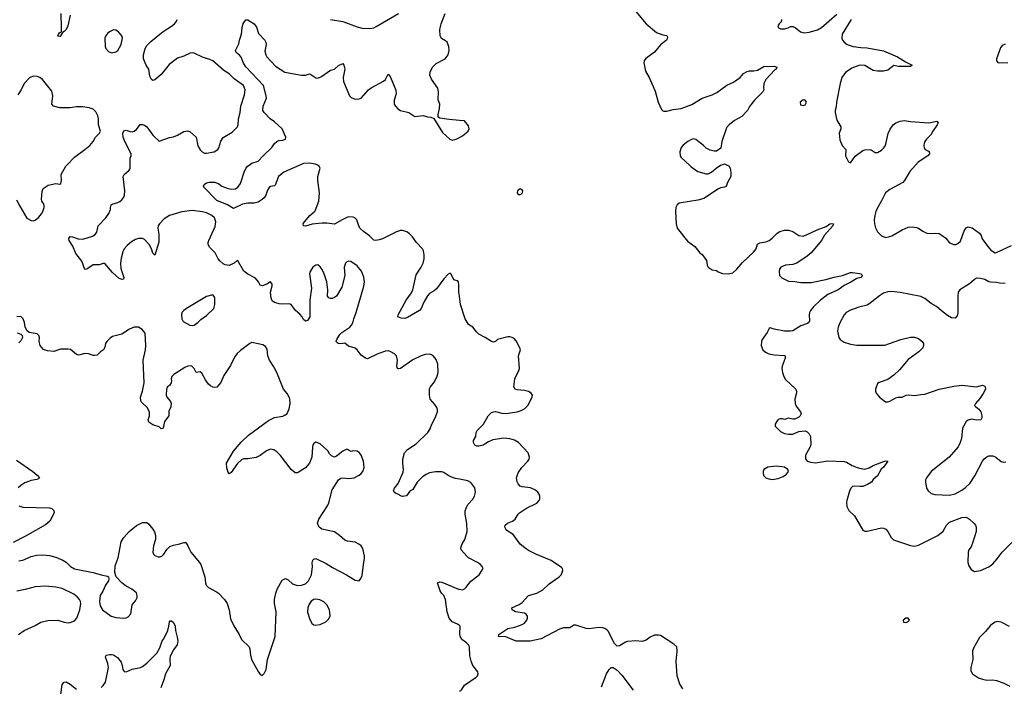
# Model space of a CAD drawing. Header units: inches. Extents: x 2001573 to 2220545, y 644482 to 846830.
# Tile 688 of 755: x 2165740 to 2175280, y 754949 to 761409. Entities that reach past the tile are written whole.
import ezdxf

# ---------------------------------------------------------------- set-up
doc = ezdxf.new("R2010")
doc.units = ezdxf.units.IN
doc.header["$MEASUREMENT"] = 0
for name, color, linetype in [('C1765', 7, 'Continuous'), ('C1766', 7, 'Continuous'), ('C1775', 7, 'Continuous'), ('C1776', 7, 'Continuous')]:
    doc.layers.add(name, color=color, linetype=linetype)

msp = doc.modelspace()

# ---------------------------------------------------------------- linework, layer by layer
at = {"layer": 'C1765', "color": 5}
for points, elevation in [([(2165710, 759664.7), (2165740.9, 759600.9), (2165810, 759484.7), (2165850, 759462.8), (2165870, 759460.7), (2165890, 759467.3), (2165923.9, 759496.1), (2165950, 759526.8), (2165963.7, 759550), (2165978, 759590), (2165977.2, 759610), (2165969.4, 759629.4), (2165953.2, 759650), (2165949.4, 759670), (2165957.2, 759742.8), (2165966.3, 759773.7), (2166015.5, 759804.5), (2166090, 759822), (2166130, 759816), (2166137.5, 759822.5), (2166146, 759850), (2166140.9, 759910), (2166187, 759990), (2166196.4, 760000)], 360), ([(2170000, 756956.8), (2169963.9, 756964), (2169918.7, 756978.7), (2169891.3, 756991.3), (2169850, 757021.6), (2169830, 757027.8), (2169770, 757028.4), (2169710, 757016.9), (2169677.6, 757002.4), (2169641.2, 756978.8), (2169591.7, 756928.3), (2169550, 756855.3), (2169519.8, 756840.2), (2169486.8, 756793.2), (2169449.2, 756789.2), (2169430, 756794), (2169410, 756809), (2169380.7, 756820.7), (2169368.7, 756830), (2169363.2, 756843.2), (2169372, 756870), (2169406, 756914), (2169455.7, 757024.3), (2169459.7, 757050), (2169451, 757110), (2169450.9, 757150), (2169467.6, 757212.4), (2169496.4, 757243.6), (2169582.3, 757297.7), (2169693.2, 757410), (2169716.6, 757443.4), (2169732.1, 757487.9), (2169766, 757550), (2169789.2, 757610), (2169789.3, 757630), (2169782.7, 757650), (2169761.2, 757681.2), (2169717.2, 757730), (2169709.4, 757770), (2169709.6, 757830.4), (2169719.3, 757850), (2169759.8, 757900.2), (2169784.7, 757955.3), (2169794.7, 757990), (2169789.7, 758070), (2169774.6, 758114.6), (2169750, 758147), (2169730, 758162), (2169710, 758167), (2169670, 758164.5), (2169630, 758152), (2169550, 758113.3), (2169430, 758029.5), (2169410, 758025.2), (2169402, 758030), (2169394, 758050), (2169402, 758110), (2169391.6, 758150), (2169372.1, 758172.1), (2169330, 758194.3), (2169310, 758198.9), (2169283.1, 758196.9), (2169210, 758171.6), (2169110, 758122), (2169090, 758129.3), (2169050, 758159.3), (2169009.8, 758209.8), (2168990, 758224.7), (2168926, 758246), (2168890, 758273), (2168850, 758266.3), (2168826, 758270), (2168810, 758283.7), (2168807.2, 758292.8), (2168811.4, 758310), (2168843, 758357), (2168862.3, 758377.7), (2168937, 758430), (2168956.2, 758450), (2168967.3, 758470), (2168976.2, 758510), (2168999.6, 758570), (2169074.9, 758825.1), (2169079.1, 758870), (2169075.1, 758915.1), (2169051.3, 758971.3), (2169010, 759022.7), (2168946.8, 759066.8), (2168930, 759069.4), (2168910, 759063.7), (2168896.3, 759050), (2168884.9, 759010), (2168888.8, 758930), (2168862.2, 758817.8), (2168810.2, 758729.8), (2168790, 758715.6), (2168767.5, 758707.5), (2168750, 758707.3), (2168733.8, 758713.8), (2168722.9, 758730), (2168724.2, 758790), (2168717.2, 758870), (2168690, 758946), (2168670, 758987), (2168650, 759015.1), (2168630, 759032), (2168610, 759029.6), (2168580.5, 759010), (2168554.4, 758970), (2168547, 758947), (2168567.5, 758807.5), (2168552.4, 758690), (2168552, 758530), (2168530, 758493.2), (2168510, 758486), (2168490, 758502), (2168476, 758530), (2168454.1, 758554.2), (2168412.7, 758590), (2168370, 758649.4), (2168350, 758656.2), (2168290, 758651.8), (2168254, 758654), (2168210, 758669.3), (2168185.8, 758685.8), (2168177, 758710), (2168169.5, 758770), (2168185.2, 758830), (2168184.7, 758844.7), (2168170, 758868.7), (2168133.4, 758846.6), (2168092, 758830), (2168070, 758837.2), (2168052, 758870), (2168023.3, 758903.3), (2167950, 758943), (2167912.9, 758972.9), (2167850, 759078), (2167818.8, 759050), (2167770, 759027.8), (2167730, 759032.8), (2167710, 759043.5), (2167681.2, 759070), (2167664.4, 759090), (2167632.4, 759150), (2167581.6, 759201.6), (2167566.6, 759230), (2167565.1, 759250), (2167571.2, 759270), (2167634.6, 759405.4), (2167641.3, 759450), (2167627, 759490), (2167600.9, 759510), (2167550, 759536.9), (2167510, 759546.9), (2167410, 759559.7), (2167310, 759546), (2167190, 759511.7), (2167140.3, 759479.7), (2167093.4, 759430), (2167081.7, 759410), (2167078.8, 759390), (2167088.7, 759330), (2167086.6, 759253.4), (2167050, 759126), (2167030, 759148), (2167017.2, 759190), (2166994.5, 759230), (2166950, 759279.5), (2166930, 759289.5), (2166890, 759287.6), (2166860.3, 759279.7), (2166822.4, 759257.6), (2166779.7, 759220.3), (2166752.7, 759187.3), (2166739.4, 759160.6), (2166722.5, 759097.5), (2166715, 759050), (2166718.4, 758998.4), (2166747.7, 758910), (2166746, 758894), (2166734, 758890), (2166702.3, 758902.3), (2166638.8, 758958.8), (2166565.6, 759045.6), (2166550, 759046.6), (2166510, 759034), (2166450, 759032), (2166391, 758990), (2166370, 758989.4), (2166340.5, 759070), (2166282.8, 759142.8), (2166253.5, 759213.5), (2166217.6, 759270), (2166216, 759290), (2166230, 759306.8), (2166250, 759305.5), (2166305.7, 759285.7), (2166350, 759283.2), (2166446, 759310), (2166470, 759326), (2166485.7, 759350), (2166500.5, 759410), (2166575.8, 759490), (2166602, 759530), (2166619.5, 759570), (2166619.3, 759590), (2166626, 759614), (2166637.2, 759622.8), (2166690, 759637.1), (2166710, 759648.4), (2166730, 759663.8), (2166747.6, 759690), (2166755.1, 759710), (2166758.7, 759750), (2166743.7, 759890), (2166752.7, 759910), (2166801.2, 759950), (2166811.7, 759968.3), (2166810.9, 760000)], 340), ([(2168453.7, 760000), (2168298.8, 759930), (2168246.4, 759890), (2168215.3, 759804.7), (2168210, 759799.3), (2168170, 759792), (2168155.9, 759784.1), (2168142, 759758), (2168126, 759710), (2168110, 759683.7), (2168090, 759665.1), (2168050, 759641.6), (2168010.3, 759629.7), (2167950, 759631.1), (2167898.2, 759621.8), (2167810, 759578), (2167753.8, 759613.8), (2167650, 759656), (2167520.9, 759790), (2167527.7, 759812.3), (2167550, 759828), (2167574, 759834), (2167630, 759834), (2167670, 759818), (2167696.8, 759796.8), (2167750, 759776.3), (2167790, 759767), (2167832, 759770), (2167854.3, 759785.7), (2167877.6, 759822.4), (2167913.3, 759930), (2167930, 759968), (2167948.1, 759990), (2167963.1, 760000)], 320), ([(2170000, 758728.9), (2169995.1, 758770), (2169995.3, 758835.3), (2169990, 758868), (2169977, 758877), (2169946.6, 758886.6), (2169922, 758942), (2169910, 758953.6), (2169890, 758942), (2169850, 758896.4), (2169778.8, 758801.2), (2169757, 758783), (2169710, 758756.1), (2169690, 758734.3), (2169656.2, 758670), (2169630.9, 758609.1), (2169614.9, 758590), (2169497.7, 758522.3), (2169470, 758512.5), (2169436.2, 758516.2), (2169404, 758530), (2169407.8, 758550), (2169485.3, 758690), (2169537.4, 758762.6), (2169548.2, 758791.8), (2169582.7, 758937.3), (2169630.6, 759010), (2169649.8, 759050), (2169658, 759090), (2169659.3, 759130), (2169650.9, 759170), (2169641.2, 759190), (2169585.6, 759250), (2169545.3, 759305.3), (2169515.2, 759335.2), (2169490, 759353.6), (2169450, 759366.3), (2169430, 759366.6), (2169390, 759353.7), (2169253.8, 759286.2), (2169224.3, 759275.7), (2169190, 759268.4), (2169170, 759272.8), (2169130, 759313.3), (2169070, 759357.6), (2169036.9, 759390), (2169025.1, 759410), (2169005.6, 759470), (2168988.5, 759488.5), (2168970, 759496.9), (2168930, 759497.6), (2168908.5, 759491.5), (2168863, 759470), (2168790, 759426), (2168717, 759437), (2168670, 759436.8), (2168572.3, 759427.7), (2168510, 759408.2), (2168488.7, 759410), (2168486.6, 759430), (2168499.6, 759450), (2168550, 759510.5), (2168594.3, 759545.7), (2168602.7, 759557.3), (2168637, 759650), (2168645.4, 759730), (2168629.6, 759850), (2168629.6, 759890), (2168652.3, 759970), (2168640.9, 759990), (2168626.3, 760000)], 320), ([(2165730, 756163.6), (2165770, 756170.3), (2165850, 756205.7), (2165901.7, 756218.3), (2165963.4, 756223.4), (2166030, 756215.3), (2166090, 756200.4), (2166158, 756170), (2166190.4, 756150.4), (2166231, 756110), (2166270, 756088), (2166450, 756052.4), (2166530, 756028), (2166590, 756016.3), (2166598.8, 756010), (2166604, 755990), (2166598.8, 755970), (2166570.8, 755930), (2166546.8, 755870), (2166518.8, 755830), (2166514, 755770), (2166520.7, 755730), (2166542.8, 755690), (2166626, 755630), (2166650, 755621.6), (2166670, 755615.5), (2166750, 755608), (2166770, 755610.7), (2166790, 755622.8), (2166815.1, 755650), (2166830, 755738), (2166862.5, 755777.5), (2166877, 755810), (2166878, 755830), (2166870, 755853.2), (2166825.2, 755890), (2166770, 755919.5), (2166730, 755951.8), (2166675.1, 756010), (2166660.7, 756050), (2166663.9, 756116.1), (2166692.5, 756192.5), (2166724.5, 756350), (2166749.4, 756390), (2166802, 756450), (2166870, 756507.7), (2166930, 756534.9), (2166970, 756536.3), (2166990, 756520.7), (2167030, 756471), (2167044.7, 756444.7), (2167055.5, 756410), (2167054, 756370), (2167037.3, 756310), (2167030.7, 756250), (2167037.3, 756230), (2167050, 756214.8), (2167082, 756202), (2167098, 756202), (2167117.2, 756210), (2167136, 756230), (2167164.8, 756275.2), (2167195.5, 756304.5), (2167230, 756317.3), (2167291.9, 756328.1), (2167330, 756342.8), (2167350, 756341), (2167370, 756311.3), (2167380.4, 756280.4), (2167398.8, 756250), (2167482.8, 756150), (2167494, 756130), (2167534, 756010), (2167538.8, 755950), (2167546.8, 755930), (2167570, 755906.8), (2167645.8, 755865.8), (2167666, 755850), (2167722.8, 755790), (2167750, 755751.3), (2167770.4, 755690.4), (2167783.4, 755603.4), (2167814.6, 755534.6), (2167866.8, 755450), (2167890, 755402), (2167964.7, 755330), (2167970.8, 755310), (2167974.8, 755250), (2167987.3, 755210), (2168050, 755092), (2168070, 755062), (2168090, 755052), (2168110, 755071.3), (2168129, 755110), (2168142, 755210), (2168213.6, 755430), (2168223.7, 755670), (2168209.3, 755750), (2168209.6, 755790), (2168220.7, 755850), (2168235.1, 755890), (2168283.6, 755976.4), (2168314, 755994), (2168339.8, 755979.8), (2168382.5, 755942.5), (2168430, 755926.8), (2168470, 755927.3), (2168510, 755942.8), (2168537.2, 755970), (2168566, 756030), (2168576, 756110), (2168573.6, 756146.4), (2168579, 756170), (2168590, 756181), (2168610, 756186), (2168710, 756138.8), (2168770, 756100.7), (2168904.7, 756030), (2168990, 755976), (2169030, 755971.3), (2169046.3, 755993.7), (2169056.6, 756023.4), (2169069.5, 756130), (2169081.6, 756190), (2169081.6, 756210), (2169064.4, 756284.4), (2169049.6, 756309.6), (2169027, 756327), (2168990, 756345.6), (2168915.9, 756355.9), (2168890, 756363.7), (2168838, 756410), (2168790, 756444.5), (2168666, 756470), (2168640.5, 756490), (2168625.1, 756530), (2168639.7, 756570), (2168721.6, 756698.4), (2168734, 756726), (2168768.5, 756851.6), (2168830, 756950.7), (2168850, 756964.9), (2168870, 756970.5), (2168930, 756963.8), (2168982, 756970), (2169030, 756994), (2169049.6, 757010.4), (2169063.7, 757030), (2169076.2, 757070), (2169071.8, 757130), (2169050, 757189), (2169032.1, 757212.1), (2169010, 757229), (2168970, 757229.2), (2168950, 757224), (2168910, 757248), (2168870, 757229), (2168810, 757179), (2168788.9, 757168.9), (2168762, 757182), (2168742.5, 757202.5), (2168725.2, 757230), (2168650, 757299), (2168610, 757314), (2168590, 757302), (2168581, 757290), (2168575.3, 757264.7), (2168570.7, 757170), (2168547.7, 757112.3), (2168510, 757065.2), (2168430, 757017.2), (2168410, 757017.2), (2168369.2, 757050), (2168265.4, 757185.4), (2168230, 757221.2), (2168201.5, 757241.5), (2168170, 757246), (2168130, 757229.2), (2168070, 757185.2), (2168030, 757165.2), (2167950, 757154), (2167910, 757154), (2167890, 757144), (2167850, 757108.7), (2167790, 757022), (2167770, 757008.7), (2167760.4, 757020.4), (2167745.6, 757065.6), (2167744, 757110), (2167811.9, 757228.1), (2167885.3, 757314.7), (2167958.3, 757381.7), (2168150, 757526), (2168210, 757554.4), (2168290, 757566.7), (2168310, 757575.5), (2168330, 757594), (2168350, 757638), (2168362, 757690), (2168358.6, 757738.6), (2168330, 757788), (2168295.3, 757830), (2168232.3, 757990), (2168203.7, 758043.7), (2168160.5, 758110), (2168145.1, 758150), (2168136.3, 758216.3), (2168122.9, 758242.9), (2168096.6, 758256.6), (2167990, 758279.5), (2167970, 758271.8), (2167878, 758202), (2167847.3, 758172.7), (2167821, 758139), (2167783.1, 758056.9), (2167719, 757961), (2167690, 757894), (2167650, 757849.4), (2167630, 757845.1), (2167610, 757847.6), (2167590, 757859.5), (2167570, 757878), (2167538.9, 757918.9), (2167504.7, 757984.7), (2167490, 757998), (2167449.5, 757989.5), (2167429.6, 758030), (2167408.7, 758050), (2167390, 758054.3), (2167370, 758051.2), (2167341.1, 758038.9), (2167234.8, 757970), (2167214.8, 757950), (2167206.8, 757930), (2167210.7, 757910.7), (2167206.8, 757890), (2167190, 757865.2), (2167170.5, 757849.5), (2167162, 757830), (2167159.3, 757770), (2167164.9, 757750), (2167201, 757710), (2167206.8, 757690), (2167203.5, 757656.5), (2167184.7, 757615.3), (2167186, 757570), (2167143.5, 757516.5), (2167131.3, 757450), (2167110, 757445.2), (2167090, 757462), (2167030, 757484), (2166989.4, 757509.4), (2166985.2, 757530), (2166999, 757570), (2166999, 757610), (2166975.3, 757650), (2166921.3, 757701.3), (2166914.2, 757714.2), (2166909.6, 757750), (2166929.6, 757810), (2166944.2, 757890), (2166936.4, 758110), (2166957.7, 758210), (2166961.2, 758250), (2166954.3, 758370), (2166927.7, 758407.7), (2166890, 758429.7), (2166850, 758428), (2166804, 758410), (2166730, 758361.3), (2166640.3, 758339.7), (2166616.4, 758323.6), (2166584, 758290), (2166570.8, 758270), (2166564, 758236), (2166550.7, 758209.3), (2166522, 758190), (2166490, 758158), (2166465.4, 758154.6), (2166450, 758154), (2166406, 758170), (2166370, 758173.2), (2166310, 758157.2), (2166290, 758166), (2166231.7, 758211.7), (2166210, 758217), (2166134.8, 758214.8), (2166070, 758194.5), (2166010, 758201.2), (2165970, 758214), (2165939, 758250), (2165929.2, 758290), (2165933.2, 758330), (2165924, 758350), (2165910, 758364), (2165830, 758378), (2165812.9, 758392.9), (2165791.3, 758430), (2165784.8, 758475.2), (2165773.1, 758510), (2165750, 758531.2), (2165710.9, 758529.1)], 360), ([(2165714, 758374), (2165750, 758362.8), (2165762.8, 758350), (2165767.7, 758330), (2165750, 758296), (2165730, 758276)], 360), ([(2165710, 757140.7), (2165866.8, 757030), (2165910, 756994.8), (2165931, 756970), (2165921, 756959), (2165907.1, 756952.9), (2165850, 756944.5), (2165790, 756920.7), (2165750, 756896.2), (2165726.4, 756873.6)], 360), ([(2165730, 756698), (2165770, 756686.4), (2166030, 756678.8), (2166050.6, 756670.6), (2166070, 756651.3), (2166074.8, 756630), (2166030.7, 756550), (2165990, 756513.2), (2165797.3, 756402.7), (2165677.5, 756342.5)], 360), ([(2165729.2, 755450), (2165782, 755490), (2165890, 755539.1), (2165944, 755570), (2166013.4, 755586.6), (2166109.5, 755590.5), (2166170, 755570.7), (2166210, 755564), (2166230, 755566.8), (2166270, 755584), (2166292.3, 755610), (2166321.2, 755690), (2166332.7, 755750), (2166329.3, 755770), (2166319.3, 755790), (2166296.6, 755816.6), (2166262.7, 755842.7), (2166150, 755895.6), (2166090, 755909.6), (2165990, 755918), (2165890, 755911.3), (2165794.3, 755885.7), (2165711.3, 755870)], 360), ([(2170000, 755536.6), (2169981.2, 755550), (2169930, 755574.5), (2169902.4, 755610), (2169881.6, 755670), (2169865.2, 755790), (2169849.3, 755829.3), (2169829.3, 755849.3), (2169814.8, 755874.8), (2169789.3, 755950), (2169810, 755960.7), (2169830, 755958), (2169990, 755890.6), (2170000, 755888.9)], 340), ([(2166530, 754937.6), (2166550, 754955.5), (2166569.8, 754990.2), (2166598.9, 755130), (2166594.7, 755170), (2166569.6, 755230), (2166575.1, 755244.9), (2166582, 755250), (2166610, 755258), (2166630, 755258), (2166650, 755253), (2166688, 755228), (2166722, 755182), (2166733.7, 755150), (2166740.4, 755110), (2166753, 755093), (2166770, 755090.5), (2166830, 755114.4), (2166910, 755130.4), (2166930, 755141.7), (2166970, 755173.1), (2167068.5, 755270), (2167097.7, 755322.3), (2167118.7, 755390), (2167135.1, 755410), (2167175.6, 755490), (2167186, 755530), (2167190, 755574), (2167198, 755582), (2167210, 755584.7), (2167230, 755566), (2167245.5, 755530), (2167248, 755490), (2167265.1, 755425.1), (2167270.4, 755390), (2167266.4, 755350), (2167230, 755302.9), (2167198, 755242), (2167193.4, 755210), (2167199.3, 755150), (2167153.1, 755070), (2167136.5, 755010), (2167106.6, 754933.4)], 340), ([(2166138.5, 754870), (2166150, 754967.3), (2166170, 754988.9), (2166190, 754991.4), (2166230, 754968.3), (2166290, 754920.9)], 340)]:
    msp.add_lwpolyline(points, dxfattribs=dict(at, elevation=elevation))
at = {"layer": 'C1765', "color": 5, "elevation": 360}
for points in [[(2167610, 758742), (2167550, 758725.2), (2167470, 758679.3), (2167354.8, 758610), (2167328.7, 758591.3), (2167310.8, 758570), (2167307.3, 758550), (2167310.6, 758510), (2167324.9, 758484.9), (2167388.5, 758448.5), (2167410, 758444.9), (2167430, 758447.3), (2167470, 758477.3), (2167494.9, 758505.1), (2167550, 758542), (2167620.9, 758610), (2167632, 758650), (2167629.3, 758709.3), (2167625.2, 758725.2)], [(2168610, 755792.7), (2168590.6, 755789.4), (2168565.2, 755774.8), (2168541.1, 755738.9), (2168530.5, 755709.5), (2168528.3, 755668.3), (2168546.7, 755606.7), (2168570, 755556), (2168590, 755542.8), (2168601.4, 755541.4), (2168650, 755547.7), (2168707.2, 755572.8), (2168735.9, 755604.1), (2168747, 755633), (2168742.9, 755690), (2168717.1, 755737.1), (2168687.6, 755767.6), (2168646.8, 755786.8)]]:
    msp.add_lwpolyline(points, close=True, dxfattribs=at)
at = {"layer": 'C1766', "color": 5}
for points, elevation in [([(2166227.4, 761452.6), (2166205, 761350), (2166190, 761313.3), (2166170, 761293.6), (2166154.4, 761285.6), (2166132.9, 761247.1), (2166110, 761249.6), (2166116, 761270), (2166130, 761284), (2166136.5, 761283.5), (2166143.7, 761296.3), (2166145.3, 761330), (2166141, 761470)], 340), ([(2168750, 761411.3), (2168870, 761390.4), (2169010, 761338.9), (2169070, 761324.9), (2169153.3, 761326.7), (2169170, 761330.6), (2169195.3, 761344.7), (2169409.3, 761470)], 340), ([(2170000, 760432.7), (2169902, 760442), (2169810, 760455.3), (2169801.2, 760461.2), (2169795.3, 760470), (2169794, 760490), (2169808.9, 760548.9), (2169809.1, 760589.1), (2169793.6, 760633.6), (2169797.2, 760710), (2169790, 760746), (2169730, 760834), (2169715.1, 760870), (2169718.4, 760901.6), (2169738, 760950), (2169774.9, 760985.1), (2169861.2, 761030), (2169892.7, 761070), (2169901.2, 761110), (2169899, 761150), (2169882, 761190), (2169865.6, 761205.6), (2169826.8, 761226.8), (2169812.3, 761252.3), (2169809.4, 761310), (2169812.7, 761330), (2169822.7, 761370), (2169862, 761470)], 320), ([(2166810.9, 760000), (2166809.6, 760050.4), (2166811.7, 760068.3), (2166821.2, 760090), (2166819.5, 760110), (2166757.4, 760230), (2166741.7, 760270), (2166739.6, 760310), (2166750, 760333.4), (2166770, 760338), (2166810, 760324.9), (2166830, 760323), (2166850, 760330.4), (2166870, 760345.5), (2166908, 760392), (2166930, 760394.9), (2166950, 760388.5), (2166972.4, 760372.4), (2167030, 760290.4), (2167090, 760230.8), (2167191.9, 760268.1), (2167230, 760275.5), (2167269.6, 760290.4), (2167330, 760324.9), (2167370, 760333.4), (2167390, 760324), (2167450.4, 760270.4), (2167466, 760186), (2167488.8, 760148.8), (2167508.7, 760128.7), (2167530, 760117.1), (2167550, 760115.3), (2167625.2, 760130), (2167658.4, 760150), (2167670, 760167.3), (2167688.6, 760231.5), (2167710, 760267.7), (2167799.3, 760320.7), (2167849.7, 760370.3), (2167856.9, 760390), (2167859.7, 760450), (2167877.2, 760510), (2167882.6, 760570), (2167917.8, 760682.2), (2167924, 760730), (2167909.7, 760770), (2167817.2, 760837.2), (2167770, 760885.6), (2167716.8, 760916.8), (2167609.7, 761009.7), (2167583.3, 761023.3), (2167510, 761046.6), (2167430, 761083.5), (2167410, 761086.6), (2167390, 761084), (2167330, 761054.6), (2167270, 761035), (2167241.7, 761018.3), (2167186.5, 760973.5), (2167110, 760879.6), (2167050, 760826.6), (2167030, 760821.2), (2167015.3, 760830), (2167001.5, 760861.5), (2166989.6, 760929.6), (2166965.1, 760970), (2166940.5, 761030), (2166939.2, 761070), (2166955.3, 761130), (2166970, 761158.7), (2167010, 761198.9), (2167130, 761294.6), (2167210, 761345.5), (2167240.4, 761370), (2167256.8, 761390), (2167264.8, 761410)], 340), ([(2167963.1, 760000), (2167990, 760018), (2168050, 760038), (2168097.6, 760090), (2168183.6, 760170), (2168209.8, 760210.2), (2168229.8, 760230.2), (2168250, 760237), (2168290, 760240.3), (2168314.5, 760250), (2168317.6, 760270), (2168282.7, 760350), (2168210, 760417.8), (2168166.8, 760446.8), (2168108.4, 760510), (2168096.4, 760530), (2168099.8, 760570), (2168129.8, 760650), (2168128.2, 760670), (2168101.1, 760770), (2167930, 760952.8), (2167908, 760988), (2167885.2, 761045.2), (2167870, 761064.7), (2167838, 761090), (2167831.4, 761110), (2167863.5, 761176.5), (2167869.8, 761210), (2167889.9, 761270.1), (2167896.2, 761330), (2167906.6, 761373.4), (2167930, 761408.5), (2167950, 761406.7), (2168010.4, 761370.4), (2168035.3, 761335.3), (2168054.3, 761274.3), (2168115.5, 761210), (2168124.9, 761190), (2168127.7, 761170), (2168114.4, 761105.6), (2168123.6, 761070), (2168135.3, 761050), (2168219.1, 760959.1), (2168310, 760902), (2168470, 760870.3), (2168507.6, 760872.4), (2168550, 760884), (2168610, 760846.8), (2168630, 760844), (2168662.5, 760857.5), (2168750, 760919.1), (2168789.4, 760930.6), (2168830, 760966), (2168870, 760984.7), (2168881, 760970), (2168890.5, 760930), (2168875.3, 760850), (2168877.6, 760810), (2168935.8, 760670), (2168950, 760654.4), (2168990, 760639.5), (2169030, 760641.7), (2169049.3, 760650), (2169120.5, 760730), (2169144.7, 760750), (2169266.1, 760813.9), (2169284.5, 760830), (2169310, 760882), (2169330, 760858), (2169384.7, 760724.7), (2169386.4, 760690), (2169368.8, 760630), (2169368.6, 760591.4), (2169379.5, 760570), (2169404.6, 760544.6), (2169430, 760529.1), (2169510.2, 760510.2), (2169570, 760470.7), (2169650, 760479.1), (2169690, 760467.3), (2169724.7, 760464.7), (2169751.3, 760451.3), (2169837.3, 760317.3), (2169906.8, 760250), (2169930, 760242), (2169970, 760250.7), (2170000, 760266.7)], 320), ([(2166196.4, 760000), (2166270, 760078), (2166372.3, 760150), (2166419.5, 760190), (2166451.1, 760228.9), (2166474, 760270), (2166514, 760310), (2166521.6, 760330), (2166503.1, 760390), (2166503, 760450), (2166498.3, 760478.3), (2166476.6, 760516.6), (2166450, 760541.3), (2166414.1, 760554.1), (2166350, 760565.7), (2166290, 760564.4), (2166230, 760555.8), (2166130, 760553.6), (2166066, 760570), (2166051.4, 760590), (2166059.7, 760670), (2166050, 760716), (2165959.6, 760830), (2165935.1, 760850), (2165910, 760859.7), (2165870, 760861.6), (2165833.7, 760846.3), (2165782, 760790), (2165753, 760730), (2165720.5, 760679.5)], 360), ([(2168626.3, 760000), (2168622.6, 760002.6), (2168602, 760010), (2168550, 760017.7), (2168490, 760016.4), (2168453.7, 760000)], 320)]:
    msp.add_lwpolyline(points, dxfattribs=dict(at, elevation=elevation))
at = {"layer": 'C1766', "color": 5, "elevation": 360}
msp.add_lwpolyline([(2166650, 761309.4), (2166610, 761291.6), (2166590, 761274.5), (2166570.6, 761250), (2166566, 761230), (2166567.3, 761150), (2166574.8, 761130), (2166601.1, 761101.1), (2166630, 761087.7), (2166670, 761097.3), (2166690, 761111), (2166722.7, 761170), (2166736, 761230), (2166730, 761254), (2166697.2, 761290), (2166670, 761306.6)], close=True, dxfattribs=at)
at = {"layer": 'C1775', "color": 5}
for points, elevation in [([(2172593.4, 760000), (2172610, 759992), (2172624.7, 759970), (2172630.7, 759930.7), (2172630.6, 759890), (2172598.8, 759830), (2172586.4, 759793.6), (2172570, 759785.2), (2172530, 759779.5), (2172511, 759770), (2172370, 759676), (2172310, 759659.5), (2172150, 759635.4), (2172130, 759629.6), (2172110, 759615.6), (2172097, 759590), (2172095.3, 759550), (2172101.3, 759430), (2172110.4, 759390), (2172210, 759264), (2172281, 759210), (2172330.9, 759150.9), (2172353.7, 759133.7), (2172394.4, 759074.4), (2172401, 759030), (2172412, 759010), (2172450, 758984.7), (2172490, 758978), (2172506.8, 758966.8), (2172550, 758950.8), (2172607.5, 758947.5), (2172650, 758956.3), (2172690, 758992.4), (2172744.1, 759055.9), (2172850, 759157.4), (2172875.3, 759190), (2172890, 759233), (2172910, 759245.7), (2172970, 759257.4), (2173000.9, 759270), (2173030, 759292), (2173079.6, 759340.4), (2173104.1, 759355.9), (2173150, 759367.9), (2173190, 759368.9), (2173230, 759355.3), (2173290, 759317), (2173330, 759312), (2173370, 759326.3), (2173467, 759373), (2173554.5, 759405.5), (2173590, 759430.3), (2173610, 759435.5), (2173624.7, 759430), (2173619.1, 759410), (2173538.8, 759321.2), (2173509.1, 759270), (2173407.6, 759150), (2173370, 759116.4), (2173270, 759048.7), (2173230, 759037.4), (2173161, 759030), (2173114, 759010), (2173101.6, 758990), (2173097.1, 758970), (2173103, 758930), (2173126.1, 758906.1), (2173190, 758876.4), (2173250, 758873.1), (2173310, 758862.8), (2173370, 758860.7), (2173410, 758862.6), (2173550, 758890.2), (2173630, 758915), (2173711.4, 758928.6), (2173790, 758958), (2173810, 758959.7), (2173878, 758950), (2173890, 758944.9), (2173904.9, 758930), (2173890.6, 758910), (2173850, 758899.7), (2173794.2, 758865.8), (2173730, 758834.5), (2173669.3, 758790.7), (2173570, 758745.3), (2173500.7, 758690), (2173430, 758626.6), (2173401.7, 758590), (2173392.4, 758570), (2173390.4, 758550), (2173392.4, 758490), (2173385.8, 758474.2), (2173374, 758466), (2173310, 758440.7), (2173230, 758394), (2173210, 758389.6), (2173150, 758391.6), (2173049.5, 758409.5), (2173010, 758422), (2173002.8, 758417.2), (2172983.4, 758376.6), (2172934, 758310), (2172927.3, 758290), (2172924, 758250), (2172938.8, 758210), (2172966.2, 758186.2), (2172998, 758170), (2173050, 758160.5), (2173150, 758154.8), (2173158, 758150), (2173155.5, 758130), (2173126.7, 758050), (2173124.2, 758030), (2173131.3, 757990), (2173145.4, 757950), (2173161.6, 757921.6), (2173258.7, 757830), (2173266.4, 757810), (2173266.2, 757793.8), (2173250.7, 757730), (2173254, 757690), (2173264.1, 757664.1), (2173306, 757610), (2173310.8, 757590), (2173302.8, 757570), (2173290, 757557.2), (2173250, 757537.2), (2173230, 757537.2), (2173190, 757548.7), (2173150, 757535.3), (2173130, 757542), (2173110, 757542), (2173090, 757533.2), (2173078, 757522), (2173061, 757490), (2173061, 757470), (2173110, 757417.3), (2173150, 757399.1), (2173188.7, 757391.3), (2173230, 757391.3), (2173290, 757418), (2173350, 757426), (2173370, 757414.8), (2173390, 757396), (2173400.7, 757370), (2173404.9, 757290), (2173396.1, 757263.9), (2173353.4, 757190), (2173354.4, 757154.4), (2173370, 757131.3), (2173401.1, 757121.1), (2173450, 757114), (2173570, 757135.3), (2173727.7, 757127.7), (2173750, 757121.3), (2173806.8, 757090), (2173856, 757070), (2173890, 757058.4), (2173930, 757054), (2173970, 757066), (2174010, 757087.7), (2174118, 757130), (2174133.7, 757133.7), (2174150.7, 757130.7), (2174110, 757072.7), (2174087.4, 757052.6), (2174052.7, 756990), (2174010, 756951.5), (2173992.5, 756927.5), (2173955.4, 756904.6), (2173910, 756886.4), (2173884.1, 756884.1), (2173830, 756889.6), (2173810, 756884.5), (2173791.9, 756868.2), (2173779.9, 756840.1), (2173754, 756750), (2173750.4, 756730), (2173752.7, 756690), (2173772.1, 756652.1), (2173830, 756601), (2173910, 756460.7), (2173930, 756450.7), (2173950, 756450.6), (2174090, 756484.9), (2174110, 756482), (2174131, 756470), (2174151, 756450), (2174182.8, 756390), (2174207, 756367), (2174370, 756312.7), (2174410, 756306), (2174450, 756318), (2174634.5, 756410), (2174686.8, 756453.2), (2174719.7, 756510), (2174750, 756538), (2174870, 756584.7), (2174907.4, 756587.4), (2174923, 756583), (2174943.8, 756570), (2174983.8, 756530), (2175000.4, 756510), (2175008.6, 756490), (2175007, 756450), (2174975.8, 756344.2), (2174958.5, 756301.5), (2174935.5, 756270), (2174928.6, 756250), (2174926.8, 756150), (2174935.3, 756115.3), (2174959.8, 756079.8), (2174990, 756062.8), (2175050, 756071), (2175130, 756106.8), (2175170, 756136), (2175210, 756182.8), (2175258, 756250), (2175395.2, 756384.8)], 320), ([(2172228.6, 760000), (2172244.7, 759984.7), (2172310, 759939.1), (2172390, 759914), (2172410, 759916.3), (2172444, 759930), (2172488.7, 759970), (2172530, 759998.8), (2172533.8, 760000)], 320), ([(2174418.7, 760000), (2174363.4, 759936.6), (2174314.4, 759850), (2174295.5, 759830), (2174170, 759764.7), (2174130, 759731.5), (2174121.8, 759718.2), (2174090, 759652.3), (2174050, 759586.6), (2174034, 759550), (2174024.4, 759510), (2174020.3, 759470), (2174023.1, 759430), (2174032.6, 759392.6), (2174052.8, 759352.8), (2174090, 759313), (2174130, 759299.5), (2174170, 759307.2), (2174190, 759316), (2174290, 759371.6), (2174350, 759399.5), (2174390, 759400.3), (2174430, 759394.9), (2174450.2, 759390.2), (2174490, 759359.3), (2174530, 759341.6), (2174570, 759335.5), (2174610, 759340.5), (2174650, 759335.5), (2174679, 759319), (2174712.2, 759292.2), (2174750, 759247.7), (2174790, 759230.6), (2174810, 759230.6), (2174830, 759239.1), (2174856.6, 759263.4), (2174890, 759362), (2174910, 759392), (2174930, 759401), (2174970, 759390.8), (2175039.9, 759339.9), (2175056.4, 759316.4), (2175066.6, 759286.6), (2175110, 759222.8), (2175150, 759176), (2175190, 759151), (2175210, 759154.8), (2175350, 759222)], 340), ([(2175290, 758853.2), (2175234.6, 758854.6), (2175203.1, 758863.1), (2175150, 758865.2), (2175130, 758869.3), (2175091.5, 758891.5), (2175050, 758902), (2175010, 758903.7), (2174990, 758892.3), (2174942.8, 758850), (2174850.4, 758789.6), (2174834, 758770), (2174828.7, 758731.3), (2174830.6, 758569.4), (2174822, 758538), (2174804.7, 758515.3), (2174770, 758519), (2174730, 758541.2), (2174670, 758586.6), (2174622.7, 758630), (2174570, 758659.7), (2174510, 758705.7), (2174470, 758725.1), (2174270, 758763.8), (2174186.4, 758773.6), (2174150, 758772.4), (2174110, 758757.7), (2174070, 758734.3), (2173968.8, 758651.2), (2173950, 758642), (2173870, 758624.7), (2173790, 758594.3), (2173748.2, 758570), (2173728.4, 758550), (2173687.5, 758472.5), (2173670.4, 758430), (2173664.4, 758390), (2173678, 758330), (2173690.7, 758310), (2173730, 758284.9), (2173790, 758265.3), (2173850, 758255.8), (2174123.9, 758256.1), (2174278, 758310), (2174370, 758331), (2174410, 758331), (2174450, 758321), (2174484.7, 758290), (2174498, 758270), (2174498, 758250), (2174490, 758228), (2174451.3, 758190), (2174350, 758115.1), (2174265.7, 758014.3), (2174210, 757963.7), (2174150, 757922), (2174066.2, 757893.8), (2174050, 757882), (2174030.8, 757830), (2174030.8, 757810), (2174038.8, 757790), (2174070, 757751), (2174130, 757706), (2174150, 757704.7), (2174170, 757711.3), (2174230, 757746), (2174250.9, 757750.9), (2174290, 757751.3), (2174330, 757770.8), (2174350, 757773.4), (2174410, 757766.7), (2174470, 757777.6), (2174510, 757779.5), (2174650, 757828.9), (2174790, 757858.7), (2174870, 757866.4), (2175010, 757850.5), (2175070, 757866), (2175090, 757858), (2175096, 757850), (2175097.3, 757830), (2175075.1, 757784.9), (2175042.5, 757737.5), (2175002, 757690), (2174992, 757670), (2174999.6, 757659.6), (2175034.4, 757634.4), (2175051.3, 757610), (2175062, 757570), (2175062, 757550), (2175052, 757530), (2175011.1, 757528.9), (2174963.5, 757536.5), (2174930, 757529), (2174910, 757514), (2174874, 757450), (2174864.4, 757350), (2174852.4, 757310), (2174832.7, 757270), (2174745.5, 757170), (2174570, 757032), (2174525.5, 756970), (2174518, 756950), (2174517.1, 756930), (2174526, 756870), (2174542.3, 756842.3), (2174570, 756816.3), (2174606.6, 756806.6), (2174750, 756802), (2174804.4, 756815.6), (2174869.8, 756850.2), (2174905.5, 756874.5), (2174946.1, 756913.9), (2174995.6, 756990), (2175069.5, 757130), (2175086.5, 757153.5), (2175110, 757174), (2175130, 757182), (2175170, 757183), (2175198.8, 757170), (2175250, 757127.3), (2175270, 757120.7), (2175296.2, 757123.8)], 340), ([(2172164.4, 754924.4), (2172136.3, 754970), (2172110.8, 755050.8), (2172099.3, 755190), (2172110.8, 755290.8), (2172106.3, 755330), (2172078.2, 755358.2), (2171950, 755439.7), (2171930, 755445.4), (2171890, 755445.1), (2171850, 755426.3), (2171810, 755396.9), (2171770, 755381.3), (2171710, 755389.5), (2171630, 755382.7), (2171610, 755377.2), (2171550, 755342), (2171530, 755338), (2171503.7, 755363.7), (2171441.8, 755481.8), (2171430, 755495.6), (2171410, 755507.8), (2171390, 755514.7), (2171350, 755518), (2171253.8, 755506.2), (2171230, 755507.6), (2171130, 755540.9), (2171110, 755540.9), (2171070, 755514.5), (2171010, 755514.8), (2170970, 755503.1), (2170791.5, 755408.5), (2170685.3, 755385.3), (2170550, 755387.4), (2170450, 755427.1), (2170378, 755430), (2170381.2, 755450), (2170469.5, 755510), (2170537.2, 755522.7), (2170610, 755547.4), (2170630, 755560.3), (2170653.3, 755590), (2170659.7, 755610), (2170659.1, 755630), (2170648.6, 755648.6), (2170630, 755655.9), (2170542.7, 755670), (2170512.7, 755690), (2170509.4, 755710), (2170578.7, 755741.3), (2170610, 755760.9), (2170671, 755829), (2170749.4, 755850), (2170810, 755882.3), (2170870, 755940.3), (2170966, 756010), (2170986, 756030), (2171004, 756070), (2170999, 756090), (2170990, 756099), (2170890, 756166.6), (2170742, 756230), (2170670, 756266), (2170634, 756290), (2170590, 756325.2), (2170520.1, 756420.1), (2170459.7, 756459.7), (2170449.4, 756470), (2170440.9, 756490), (2170444.5, 756510), (2170466, 756530), (2170514, 756550), (2170541.2, 756570), (2170570, 756616), (2170584, 756630), (2170650, 756674), (2170750, 756722.8), (2170774, 756750), (2170778.6, 756761.4), (2170781.2, 756790), (2170773.2, 756810), (2170761.2, 756830), (2170739, 756850), (2170690, 756872), (2170610, 756882.7), (2170589.4, 756889.4), (2170569.4, 756909.4), (2170559.3, 756930), (2170555.1, 756970), (2170570, 757016), (2170606.6, 757070), (2170662.7, 757130), (2170676, 757150), (2170679.5, 757170), (2170667, 757210), (2170573.6, 757310), (2170535.7, 757335.7), (2170490, 757348), (2170430, 757352.5), (2170323.8, 757336.2), (2170282, 757318), (2170230, 757286.3), (2170190, 757274.5), (2170170, 757276), (2170150, 757285.2), (2170137.2, 757310), (2170137.2, 757330), (2170159.3, 757370), (2170163.7, 757410), (2170171.7, 757428.3), (2170234.5, 757490), (2170278.4, 757570), (2170310, 757601.6), (2170330, 757610.3), (2170350, 757612), (2170410, 757594.6), (2170450, 757593.6), (2170559, 757610), (2170598.6, 757621.4), (2170630, 757637.4), (2170662.4, 757670), (2170706, 757750), (2170709.3, 757770), (2170695.1, 757790), (2170670, 757807.3), (2170630, 757816.4), (2170560.4, 757820.4), (2170540.9, 757830), (2170528, 757850), (2170537.6, 757930), (2170576.8, 758010), (2170581.4, 758030), (2170574.4, 758150), (2170590.7, 758210), (2170586.6, 758230), (2170550, 758297.2), (2170530, 758319), (2170510, 758329), (2170490, 758335.3), (2170470, 758335.3), (2170370.9, 758309.1), (2170350, 758289.2), (2170330, 758285.2), (2170310, 758289.2), (2170248.7, 758330), (2170190, 758361.2), (2170164.9, 758384.9), (2170130, 758429), (2170090, 758455.3), (2170057.2, 758510), (2170009.3, 758650), (2170000, 758728.9)], 320), ([(2170000, 755888.9), (2170030, 755884), (2170050, 755894), (2170066, 755910), (2170110, 755966.8), (2170191.7, 756028.3), (2170229, 756090), (2170221.2, 756110), (2170203.7, 756130), (2170175.1, 756150), (2170090, 756194.7), (2170071.6, 756210), (2170018.4, 756270), (2170014.5, 756290), (2170027, 756330), (2170052.8, 756370), (2170074.5, 756450), (2170073.8, 756526.2), (2170057.6, 756617.6), (2170056.8, 756650), (2170064.2, 756675.8), (2170082.7, 756710), (2170130, 756761.1), (2170146.4, 756790), (2170157.6, 756830), (2170150, 756872.7), (2170110, 756925.1), (2170080.8, 756940.8), (2170000, 756956.8)], 340), ([(2170000, 754903.7), (2170010, 754906), (2170023.6, 754916.4), (2170050, 754959.1), (2170164.2, 755035.8), (2170176, 755050), (2170182, 755070), (2170177.6, 755090), (2170131.4, 755151.4), (2170112.7, 755192.7), (2170102.6, 755242.6), (2170098.7, 755330), (2170090, 755349.5), (2170070, 755371.3), (2170023.6, 755403.6), (2170006.3, 755430), (2170003, 755457), (2170009.2, 755530), (2170000, 755536.6)], 340), ([(2175329.8, 755529.8), (2175250, 755569.6), (2175210, 755575.4), (2175190, 755571.2), (2175164.4, 755555.6), (2175143.8, 755536.2), (2175098.6, 755481.4), (2175039.5, 755420.5), (2174981.8, 755318.2), (2174972, 755290), (2174975.3, 755210), (2174954.9, 755130), (2174957.1, 755097.1), (2174970.8, 755070), (2175030, 755030.6), (2175070, 755016.4), (2175110, 755007.2), (2175170, 755010.3), (2175204.9, 755004.9), (2175270, 754982.4), (2175334.8, 754950)], 320), ([(2171378, 754942), (2171424, 755070), (2171450, 755112), (2171470, 755131.3), (2171490, 755131), (2171530, 755104.7), (2171575.2, 755055.2), (2171682.8, 754910)], 320)]:
    msp.add_lwpolyline(points, dxfattribs=dict(at, elevation=elevation))
at = {"layer": 'C1775', "color": 5, "elevation": 320}
for points in [[(2170590, 759769.5), (2170563.6, 759750), (2170560.9, 759730), (2170570, 759716), (2170590, 759713.9), (2170610, 759726.1), (2170615.4, 759750), (2170610, 759760.4)], [(2173070, 757081.3), (2172990, 757073.3), (2172950.4, 757049.6), (2172942, 757030), (2172942, 757010), (2172950.6, 756990), (2172969, 756969), (2172998.3, 756958.3), (2173030, 756954), (2173090, 756964.2), (2173138, 756982), (2173170, 757004), (2173189, 757030), (2173184, 757050), (2173151.4, 757071.5)], [(2174324.7, 755610), (2174298.8, 755590), (2174302.8, 755570), (2174330, 755566), (2174350, 755576), (2174361.2, 755590), (2174349.1, 755609.1)]]:
    msp.add_lwpolyline(points, close=True, dxfattribs=at)
at = {"layer": 'C1776', "color": 5}
for points, elevation in [([(2171708.2, 761490), (2171810, 761368.8), (2171910, 761286.7), (2171970, 761263.8), (2172010, 761256), (2172014.8, 761250), (2172017.3, 761230), (2172006.8, 761210), (2171950, 761167), (2171890, 761093.3), (2171806.4, 761033.6), (2171790.6, 761010), (2171788.2, 760990), (2171804.4, 760910), (2171838, 760850), (2171896.9, 760716.9), (2171927.8, 760610), (2171957.8, 760537.8), (2171970, 760524.9), (2171981.3, 760521.3), (2172010, 760522.3), (2172070, 760538), (2172150, 760549), (2172253.1, 760586.9), (2172354, 760650), (2172450, 760681.5), (2172495.5, 760704.5), (2172590, 760774.6), (2172655.2, 760804.8), (2172719.3, 760850), (2172753, 760887), (2172790, 760908), (2172810, 760913), (2172853, 760913), (2172890, 760921.3), (2172950, 760954), (2173050, 760958), (2173076, 760950), (2173070.8, 760930), (2173058, 760922), (2172969, 760831), (2172950.3, 760790), (2172947, 760750), (2172950.3, 760730), (2172941.6, 760710), (2172860.7, 760630), (2172812.7, 760567.3), (2172790.4, 760529.6), (2172737.3, 760470), (2172667.2, 760432.8), (2172614, 760390), (2172596.3, 760370), (2172584.9, 760350), (2172544, 760230), (2172534.8, 760165.2), (2172490, 760135.3), (2172470, 760134), (2172430, 760145.2), (2172390, 760165.2), (2172365.2, 760190), (2172290, 760247.3), (2172270, 760253.3), (2172250, 760249.7), (2172213, 760230), (2172167, 760193), (2172148.2, 760170), (2172134.9, 760130), (2172140.5, 760090), (2172150, 760074.8), (2172228.6, 760000)], 320), ([(2173122.8, 761410), (2173118, 761390), (2173098, 761370), (2173086, 761350), (2173092, 761330), (2173110, 761321), (2173150, 761321), (2173186, 761330), (2173210, 761344.7), (2173230, 761342.8), (2173254.6, 761334.6), (2173306, 761290), (2173341.7, 761281.7), (2173390, 761287), (2173469, 761310), (2173510, 761332), (2173657.7, 761462.3)], 340), ([(2173797, 761410), (2173708.8, 761270), (2173704.6, 761230), (2173713.7, 761210), (2173730, 761190.4), (2173756.3, 761170), (2173816, 761150), (2173890, 761139), (2173950, 761136.9), (2174110, 761106.4), (2174244.7, 761050), (2174321.7, 761001.7), (2174386, 760970), (2174370, 760957.2), (2174350, 760955.1), (2174256.1, 760956.1), (2174210, 760963.7), (2174150, 760920.7), (2174109.3, 760909.3), (2174050, 760909.2), (2174010, 760917), (2173930, 760964.7), (2173890, 760969.7), (2173870, 760965.7), (2173801.6, 760938.4), (2173742, 760898), (2173706.7, 760850), (2173688.7, 760790), (2173653.4, 760610), (2173650, 760566), (2173640.7, 760530), (2173642, 760510), (2173656.3, 760436.3), (2173697.1, 760370), (2173697.1, 760350), (2173681.6, 760310), (2173685.8, 760245.8), (2173710, 760191.3), (2173746, 760150), (2173740.7, 760090), (2173770, 760032), (2173784.5, 760024.5), (2173790, 760022.8), (2173834.2, 760085.8), (2173910, 760140.5), (2173930, 760148), (2173970.7, 760150.7), (2173990, 760146.8), (2174030, 760122.8), (2174050, 760122.8), (2174090, 760144), (2174110, 760162.8), (2174130, 760191.3), (2174153.9, 760306.1), (2174172.7, 760347.3), (2174204.5, 760390), (2174230, 760408.2), (2174270, 760426.4), (2174310, 760433.1), (2174370, 760422), (2174550, 760408.5), (2174626, 760426), (2174638.8, 760410), (2174630.5, 760390), (2174587.3, 760330), (2174567.9, 760292.1), (2174526.8, 760250), (2174510, 760228), (2174504, 760210), (2174498.8, 760190), (2174503.5, 760163.5), (2174512, 760150), (2174550.7, 760130.7), (2174556, 760110), (2174538.8, 760090), (2174444.9, 760030), (2174418.7, 760000)], 340), ([(2175290, 761171.5), (2175260.5, 761159.5), (2175242, 761138), (2175204.4, 761030), (2175204.9, 761010), (2175215.9, 760995.9), (2175230, 760990.6), (2175315.5, 760995.5)], 360), ([(2170000, 760266.7), (2170030, 760282.8), (2170084, 760330), (2170095.1, 760350), (2170090, 760382), (2170050, 760428), (2170000, 760432.7)], 320), ([(2172533.8, 760000), (2172570, 760011.3), (2172593.4, 760000)], 320)]:
    msp.add_lwpolyline(points, dxfattribs=dict(at, elevation=elevation))
at = {"layer": 'C1776', "color": 5, "elevation": 340}
msp.add_lwpolyline([(2173330, 760633.2), (2173302, 760610), (2173304.7, 760584.7), (2173330, 760578), (2173350, 760584.7), (2173362, 760610), (2173350, 760628)], close=True, dxfattribs=at)

doc.saveas('drawing.dxf')
